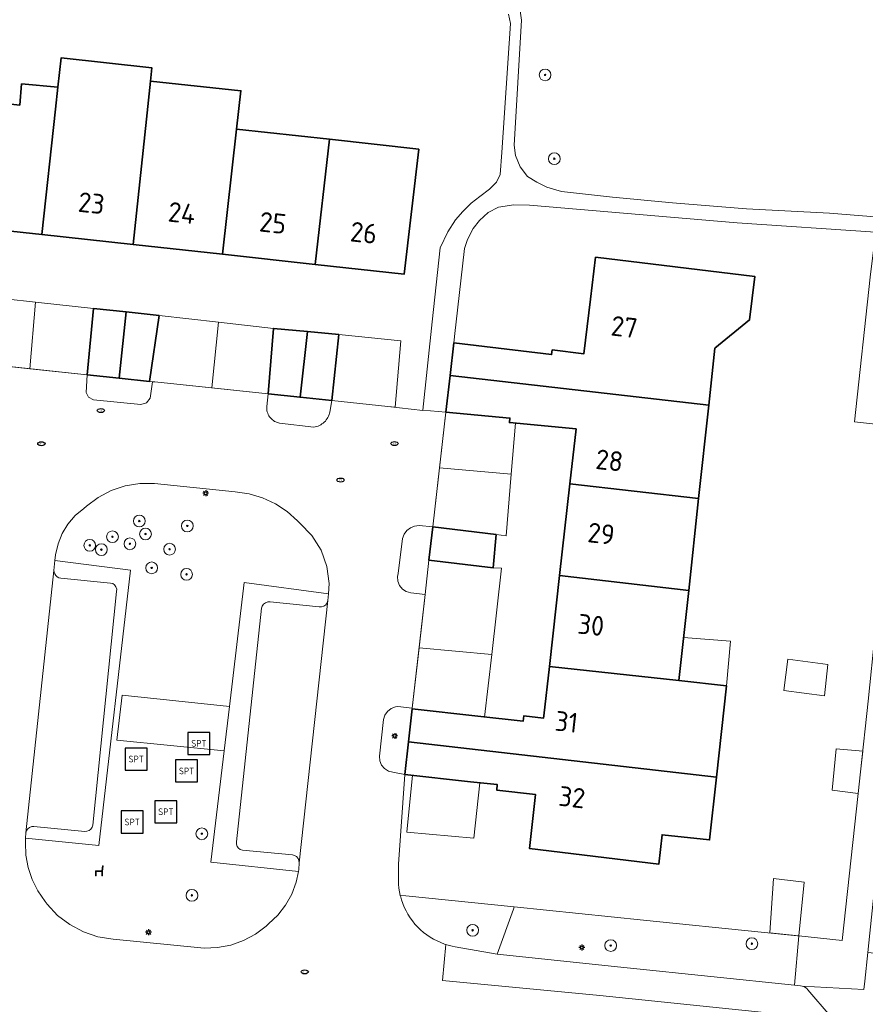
# Model space of a CAD drawing. Header units: metres. Extents: x 152610 to 160096, y 456114 to 462495.
# Tile 424 of 656: x 157257 to 157315, y 460548 to 460615. Entities that reach past the tile are written whole.
import ezdxf
from ezdxf.enums import TextEntityAlignment as Align

# ---------------------------------------------------------------- set-up
doc = ezdxf.new("R2010")
doc.units = ezdxf.units.M
doc.header["$LTSCALE"] = 0.5
doc.layers.get('0').update_dxf_attribs({"linetype": 'CONTINUOUS'})
for name, color, linetype, lineweight in [('B-PV-GR-BEPLANTING_CULTUUR_BODEMBEDEKKER-GV', 251, 'CONTINUOUS', 18), ('B-PV-GR-BEPLANTING_CULTUUR_BOSPLANTSOEN-GV', 251, 'CONTINUOUS', 18), ('B-PV-GR-BEPLANTING_CULTUUR_HEESTERS-GV', 251, 'CONTINUOUS', 18), ('B-PV-GR-BOOM-S', 251, 'CONTINUOUS', 25), ('B-PV-GR-HAAG-GV', 251, 'CONTINUOUS', 13), ('B-PV-IE-MEUBILAIR-S', 251, 'CONTINUOUS', 25), ('B-PV-IE-MEUBILAIR_WEGMEUBILAIR-S', 251, 'CONTINUOUS', 25), ('B-PV-OG-BEBOUWING-GV', 6, 'CONTINUOUS', 35), ('B-PV-OG-BEBOUWING-T18', 1, 'CONTINUOUS', 18), ('B-PV-OG-BEBOUWING_OVERBOUWING-GV', 251, 'CONTINUOUS', 18), ('B-PV-OG-BEBOUWING_SCHUUR-GV', 251, 'CONTINUOUS', 18), ('B-PV-OG-TERREIN_BEGROEID-GV', 251, 'CONTINUOUS', 18), ('B-PV-VH-GESLOTENVERHARDING_KUNSTSTOF-GV', 251, 'CONTINUOUS', 18), ('B-PV-VH-HALFVERHARDING_GRAVEL-GV', 251, 'CONTINUOUS', 18), ('B-PV-VH-ONVERHARD_ZAND-GV', 251, 'CONTINUOUS', 18), ('B-PV-VH-OPENVERHARDING_BETONSTRAATSTEEN-GV', 251, 'CONTINUOUS', 18), ('B-PV-VH-OPENVERHARDING_STRAATBAKSTEEN-GV', 251, 'CONTINUOUS', 18), ('B-PV-VH-OPENVERHARDING_TEGEL-GV', 251, 'CONTINUOUS', 18)]:
    doc.layers.add(name, color=color, linetype=linetype, lineweight=lineweight)
doc.styles.add('NLCS-ISO', font='NLCS-ISO.ttf')
doc.styles.add('NLCS-ISO-M750-T18', font='NLCS-ISO.ttf', dxfattribs={"height": 1.35})

# ---------------------------------------------------------------- blocks, each defined once
blk = doc.blocks.new('SIE-MEUBILAIR_PAAL_LICHTMAST-SO')
for points in [[(-0.62, 0), (-1, 0)], [(-0.71, 0.71), (-0.44, 0.44)], [(0, 1), (0, 0.62)], [(0.44, 0.44), (0.71, 0.71)], [(1, 0), (0.62, 0)], [(-0.71, -0.71), (-0.44, -0.44)], [(0, -0.62), (0, -1)], [(0.44, -0.44), (0.71, -0.71)]]:
    blk.add_lwpolyline(points)
blk.add_circle((0, 0), 0.5)
blk = doc.blocks.new('SIE-MEUBILAIR_PUT_RIOOLPUT-SO')
blk.add_ellipse((0, 0), major_axis=(1.25, 0), ratio=0.54)
at = {"style": 'NLCS-ISO'}
blk.add_text('ri', height=0.75, dxfattribs=at).set_placement((-0.04, 0.07), align=Align.MIDDLE_CENTER)
blk = doc.blocks.new('SIE-WEG_SPEELTOESTEL-SO')
at = {"flags": 128}
blk.add_lwpolyline([(-3.75, -3.75), (3.75, -3.75), (3.75, 3.75), (-3.75, 3.75)], close=True, dxfattribs=at)
at = {"style": 'NLCS-ISO'}
blk.add_text('SPT', height=2.25, dxfattribs=at).set_placement((0, 0), align=Align.MIDDLE_CENTER)
blk = doc.blocks.new('SIE-WEG_ZITBANK-SO')
at = {"color": 0, "linetype": 'ByBlock', "lineweight": 18}
blk.add_lwpolyline([(-0.91, -1.63), (-0.91, -0.2), (1.09, -0.2), (1.09, -1.63), (1.29, -1.63), (1.29, -0.21), (1.54, 1.78), (1.33, 1.78), (1.11, 0), (-1.11, 0), (-1.11, -1.63)], close=True, dxfattribs=at)
blk = doc.blocks.new('SGR-BOOM_GBKN-SO')
at = {"linetype": 'ByBlock', "lineweight": 18}
h = blk.add_hatch(color=0, dxfattribs=at)
h.dxf.hatch_style = 1
edge = h.paths.add_edge_path()
edge.add_arc((0, 0), 0.25, 0, 360)
at = {"color": 0, "linetype": 'ByBlock', "lineweight": 18}
for radius in [2, 0.25]:
    blk.add_circle((0, 0), radius, dxfattribs=at)
at = {"color": 0, "linetype": 'ByBlock', "lineweight": 18, "style": 'NLCS-ISO'}
blk.add_attdef('SOORT', (2.5, 0), '', height=1.5, dxfattribs=at)

msp = doc.modelspace()

# ---------------------------------------------------------------- linework, layer by layer
at = {"layer": 'B-PV-GR-BEPLANTING_CULTUUR_BODEMBEDEKKER-GV', "flags": 128}
for points in [[(157261.568, 460591.048), (157261.489, 460589.839), (157261.647, 460589.523), (157261.986, 460589.337), (157265.219, 460589.016), (157265.601, 460589.141), (157265.852, 460589.46), (157266.003, 460590.579), (157265.817, 460590.599), (157263.744, 460590.818)], [(157276.064, 460589.518), (157273.887, 460589.748), (157273.79, 460588.879), (157273.787, 460588.787), (157273.792, 460588.695), (157273.805, 460588.604), (157273.826, 460588.514), (157273.854, 460588.427), (157273.891, 460588.342), (157273.934, 460588.261), (157273.984, 460588.183), (157274.041, 460588.111), (157274.103, 460588.043), (157274.172, 460587.982), (157274.245, 460587.926), (157274.323, 460587.877), (157274.405, 460587.835), (157274.49, 460587.801), (157274.578, 460587.773), (157274.657, 460587.756), (157276.985, 460587.486), (157277.085, 460587.503), (157277.184, 460587.527), (157277.28, 460587.56), (157277.374, 460587.6), (157277.464, 460587.647), (157277.55, 460587.701), (157277.631, 460587.761), (157277.708, 460587.828), (157277.779, 460587.901), (157277.844, 460587.979), (157277.903, 460588.061), (157277.955, 460588.149), (157278, 460588.24), (157278.038, 460588.334), (157278.068, 460588.431), (157278.084, 460588.498), (157278.209, 460589.292)], [(157285.093, 460580.697), (157284.162, 460580.782), (157283.852, 460580.752), (157283.564, 460580.636), (157283.318, 460580.445), (157283.136, 460580.193), (157283.032, 460579.9), (157282.724, 460577.528), (157282.698, 460577.319), (157282.713, 460577.003), (157282.825, 460576.707), (157283.024, 460576.461), (157283.289, 460576.289), (157283.595, 460576.208), (157284.569, 460576.088), (157284.833, 460578.421)], [(157283.688, 460568.353), (157282.707, 460568.469), (157282.545, 460568.432), (157282.254, 460568.321), (157282.009, 460568.128), (157281.833, 460567.872), (157281.741, 460567.574), (157281.474, 460565.079), (157281.492, 460564.766), (157281.607, 460564.476), (157281.807, 460564.236), (157282.073, 460564.071), (157282.377, 460563.998), (157283.192, 460563.844), (157283.438, 460566.054), (157283.688, 460568.297)]]:
    msp.add_lwpolyline(points, close=True, dxfattribs=at)
at = {"layer": 'B-PV-GR-BEPLANTING_CULTUUR_BOSPLANTSOEN-GV', "flags": 128}
msp.add_lwpolyline([(157309.717, 460549.49), (157310.126, 460549.447), (157310.241, 460549.428), (157314.427, 460549.201), (157314.495, 460549.761), (157314.699, 460551.721), (157314.766, 460552.366), (157319.664, 460599.433), (157319.761, 460600.36), (157318.703, 460600.485), (157317.814, 460600.574), (157315.229, 460600.753), (157315.152, 460600.087), (157314.875, 460597.693), (157313.798, 460587.835), (157316.637, 460587.525), (157314.739, 460568.821), (157314.213, 460564.01), (157314.051, 460562.536), (157312.958, 460552.527), (157310.014, 460552.848)], close=True, dxfattribs=at)
at = {"layer": 'B-PV-GR-BEPLANTING_CULTUUR_HEESTERS-GV', "flags": 128}
for points in [[(157285.978, 460552.266), (157286.148, 460552.213), (157286.413, 460552.147), (157286.608, 460552.11), (157289.485, 460551.598), (157290.586, 460554.669), (157290.638, 460554.815), (157283.247, 460555.566), (157282.88, 460555.603), (157282.887, 460555.573), (157282.96, 460555.31), (157283.049, 460555.052), (157283.152, 460554.8), (157283.27, 460554.554), (157283.402, 460554.316), (157283.548, 460554.086), (157283.707, 460553.864), (157283.879, 460553.653), (157284.063, 460553.452), (157284.259, 460553.262), (157284.465, 460553.084), (157284.682, 460552.918), (157284.907, 460552.765), (157285.142, 460552.626), (157285.384, 460552.501), (157285.633, 460552.39), (157285.888, 460552.294)], [(157299.432, 460553.922), (157290.638, 460554.815), (157290.586, 460554.669), (157289.485, 460551.598), (157298.316, 460550.681), (157309.717, 460549.49), (157310.014, 460552.848), (157309.92, 460552.858), (157307.453, 460553.108)]]:
    msp.add_lwpolyline(points, close=True, dxfattribs=at)
at = {"layer": 'B-PV-GR-HAAG-GV', "flags": 128}
for points in [[(157264.523, 460577.744), (157259.374, 460578.412), (157259.291, 460577.728), (157259.319, 460577.62), (157259.358, 460577.495), (157259.427, 460577.384), (157259.522, 460577.294), (157259.637, 460577.231), (157259.763, 460577.199), (157263.148, 460576.872), (157263.301, 460576.828), (157263.431, 460576.737), (157263.526, 460576.61), (157263.574, 460576.458), (157263.571, 460576.299), (157261.941, 460560.395), (157261.903, 460560.245), (157261.819, 460560.115), (157261.697, 460560.019), (157261.551, 460559.967), (157261.397, 460559.965), (157257.944, 460560.296), (157257.791, 460560.291), (157257.647, 460560.238), (157257.526, 460560.145), (157257.439, 460560.018), (157257.395, 460559.872), (157257.378, 460559.497), (157262.354, 460559.001)], [(157277.985, 460576.135), (157272.256, 460576.908), (157271.246, 460568.455), (157270.886, 460565.441), (157269.981, 460557.868), (157275.944, 460557.225), (157275.972, 460557.364), (157276.002, 460557.824), (157275.984, 460557.98), (157275.921, 460558.123), (157275.819, 460558.242), (157275.687, 460558.326), (157275.535, 460558.367), (157272.139, 460558.673), (157271.991, 460558.721), (157271.864, 460558.811), (157271.772, 460558.937), (157271.723, 460559.085), (157271.722, 460559.24), (157273.426, 460575.15), (157273.479, 460575.302), (157273.573, 460575.433), (157273.702, 460575.53), (157273.853, 460575.586), (157274.014, 460575.595), (157277.348, 460575.252), (157277.512, 460575.242), (157277.67, 460575.287), (157277.804, 460575.381), (157277.901, 460575.514), (157277.948, 460575.671)]]:
    msp.add_lwpolyline(points, close=True, dxfattribs=at)
at = {"layer": 'B-PV-OG-BEBOUWING-GV', "flags": 128}
for points in [[(157258.469, 460600.589), (157264.703, 460599.91), (157265.603, 460608.453), (157265.875, 460611.034), (157265.97, 460611.935), (157259.785, 460612.618), (157259.568, 460610.634), (157259.404, 460609.138)], [(157258.469, 460600.589), (157259.404, 460609.138), (157259.568, 460610.634), (157257.105, 460610.848), (157256.979, 460609.405), (157253.284, 460609.813), (157252.326, 460601.258)], [(157271.737, 460607.776), (157272.029, 460610.385), (157265.875, 460611.034), (157265.603, 460608.453), (157264.703, 460599.91), (157270.781, 460599.248)], [(157278.063, 460607.078), (157271.737, 460607.776), (157270.781, 460599.248), (157277.093, 460598.56)], [(157284.133, 460606.408), (157278.063, 460607.078), (157277.093, 460598.56), (157283.147, 460597.901)], [(157286.521, 460593.215), (157286.265, 460590.994), (157303.88, 460588.982), (157304.301, 460592.858), (157306.652, 460594.781), (157307.006, 460597.749), (157296.17, 460599.044), (157295.83, 460596.202), (157295.385, 460592.478), (157293.221, 460592.737), (157293.183, 460592.419)], [(157264.219, 460595.325), (157261.999, 460595.568), (157261.568, 460591.048), (157263.744, 460590.818)], [(157266.459, 460595.08), (157264.219, 460595.325), (157263.744, 460590.818), (157265.817, 460590.599)], [(157276.572, 460593.983), (157274.239, 460594.2), (157273.887, 460589.748), (157276.064, 460589.518)], [(157278.686, 460593.787), (157276.572, 460593.983), (157276.064, 460589.518), (157278.209, 460589.292)], [(157303.88, 460588.982), (157286.265, 460590.994), (157285.983, 460588.51), (157290.347, 460588.095), (157290.312, 460587.797), (157294.846, 460587.366), (157294.426, 460583.631), (157303.19, 460582.62)], [(157303.19, 460582.62), (157294.426, 460583.631), (157293.725, 460577.389), (157302.511, 460576.369)], [(157289.415, 460580.177), (157285.093, 460580.697), (157284.833, 460578.421), (157289.2, 460577.914)], [(157302.511, 460576.369), (157293.725, 460577.389), (157293.029, 460571.194), (157301.845, 460570.231)], [(157301.845, 460570.231), (157293.029, 460571.194), (157292.651, 460567.826), (157292.634, 460567.673), (157291.282, 460567.824), (157291.241, 460567.456), (157288.16, 460567.799), (157283.688, 460568.297), (157283.438, 460566.054), (157304.398, 460563.646), (157305.075, 460569.877)], [(157304.398, 460563.646), (157283.438, 460566.054), (157283.192, 460563.844), (157287.665, 460563.346), (157289.483, 460563.144), (157289.443, 460562.776), (157292.076, 460562.483), (157291.667, 460558.806), (157300.488, 460557.741), (157300.704, 460559.729), (157303.934, 460559.378)]]:
    msp.add_lwpolyline(points, close=True, dxfattribs=at)
at = {"layer": 'B-PV-OG-BEBOUWING_OVERBOUWING-GV', "flags": 128}
for points in [[(157257.661, 460591.459), (157258.046, 460596.002), (157253.905, 460596.456), (157253.516, 460591.904)], [(157261.999, 460595.568), (157258.046, 460596.002), (157257.661, 460591.459), (157261.568, 460591.045)], [(157270.058, 460590.152), (157270.497, 460594.623), (157266.459, 460595.08), (157265.817, 460590.599), (157266.178, 460590.561)], [(157274.239, 460594.2), (157270.497, 460594.623), (157270.058, 460590.152), (157273.887, 460589.748)], [(157282.912, 460593.348), (157278.686, 460593.787), (157278.209, 460589.292), (157282.039, 460588.888), (157282.528, 460588.832)], [(157285.55, 460584.707), (157290.426, 460584.274), (157290.717, 460587.759), (157290.312, 460587.797), (157290.347, 460588.095), (157285.983, 460588.51)], [(157290.426, 460584.274), (157285.55, 460584.707), (157285.093, 460580.697), (157289.415, 460580.177), (157290.077, 460580.083)], [(157284.155, 460572.458), (157289.102, 460572.016), (157289.776, 460577.883), (157289.2, 460577.914), (157284.833, 460578.421), (157284.569, 460576.088)], [(157305.362, 460572.919), (157302.164, 460573.17), (157301.845, 460570.231), (157305.075, 460569.877)], [(157289.102, 460572.016), (157284.155, 460572.458), (157283.688, 460568.357), (157283.688, 460568.353), (157283.688, 460568.297), (157288.16, 460567.799), (157288.611, 460567.749)], [(157287.665, 460563.346), (157283.714, 460563.786), (157283.327, 460559.902), (157287.892, 460559.503), (157288.297, 460563.276)]]:
    msp.add_lwpolyline(points, close=True, dxfattribs=at)
at = {"layer": 'B-PV-OG-BEBOUWING_SCHUUR-GV', "flags": 128}
for points in [[(157311.994, 460571.316), (157309.264, 460571.682), (157308.992, 460569.555), (157311.763, 460569.2)], [(157314.369, 460565.433), (157312.561, 460565.584), (157312.269, 460562.766), (157314.051, 460562.536), (157314.213, 460564.01)], [(157310.014, 460552.848), (157310.376, 460556.51), (157308.296, 460556.75), (157308.04, 460553.048)]]:
    msp.add_lwpolyline(points, close=True, dxfattribs=at)
at = {"layer": 'B-PV-OG-TERREIN_BEGROEID-GV', "flags": 128}
msp.add_lwpolyline([(157291.046, 460615.833), (157291.131, 460615.179), (157290.634, 460606.672), (157290.729, 460605.985), (157291.034, 460605.203), (157291.53, 460604.554), (157292.181, 460604.157), (157292.866, 460603.81), (157293.858, 460603.524), (157297.324, 460603.147), (157301.414, 460602.764), (157306.439, 460602.343), (157312.098, 460602.052), (157317.715, 460601.593)], dxfattribs=at)
msp.add_lwpolyline([(157259.374, 460578.412), (157264.523, 460577.744), (157262.354, 460559.001), (157257.378, 460559.497), (157257.365, 460559.214), (157257.396, 460558.349), (157257.549, 460557.498), (157257.822, 460556.677), (157258.209, 460555.904), (157258.702, 460555.193), (157258.835, 460555.007), (157259.552, 460554.247), (157260.383, 460553.613), (157261.305, 460553.123), (157262.295, 460552.789), (157263.327, 460552.62), (157269.532, 460552.014), (157270.448, 460552.049), (157271.348, 460552.223), (157272.211, 460552.531), (157273.018, 460552.966), (157273.75, 460553.518), (157273.903, 460553.665), (157274.539, 460554.256), (157275.076, 460554.939), (157275.5, 460555.698), (157275.801, 460556.512), (157275.944, 460557.225), (157269.981, 460557.868), (157270.886, 460565.441), (157263.592, 460566.183), (157263.943, 460569.236), (157271.246, 460568.455), (157272.256, 460576.908), (157277.985, 460576.135), (157278.041, 460576.841), (157277.885, 460578.004), (157277.486, 460579.107), (157276.864, 460580.102), (157276.045, 460580.943), (157275.893, 460581.11), (157275.175, 460581.74), (157274.374, 460582.262), (157273.507, 460582.663), (157272.591, 460582.938), (157271.646, 460583.079), (157266.146, 460583.638), (157265.145, 460583.639), (157264.158, 460583.48), (157263.209, 460583.165), (157262.322, 460582.702), (157261.522, 460582.102), (157261.335, 460581.945), (157260.751, 460581.46), (157260.255, 460580.884), (157259.861, 460580.235), (157259.58, 460579.53), (157259.419, 460578.787)], close=True, dxfattribs=at)
at = {"layer": 'B-PV-VH-GESLOTENVERHARDING_KUNSTSTOF-GV', "flags": 128}
msp.add_lwpolyline([(157271.246, 460568.455), (157263.943, 460569.236), (157263.592, 460566.183), (157270.886, 460565.441)], close=True, dxfattribs=at)
at = {"layer": 'B-PV-VH-HALFVERHARDING_GRAVEL-GV', "flags": 128}
for points in [[(157317.715, 460601.593), (157312.098, 460602.052), (157306.439, 460602.343), (157301.414, 460602.764), (157297.324, 460603.147), (157293.858, 460603.524), (157292.866, 460603.81), (157292.181, 460604.157), (157291.53, 460604.554), (157291.034, 460605.203), (157290.729, 460605.985), (157290.634, 460606.672), (157291.131, 460615.179), (157291.046, 460615.833)], [(157290.252, 460615.6), (157290.375, 460614.964), (157289.803, 460606.188), (157289.684, 460604.674), (157289.429, 460604.151), (157288.944, 460603.678), (157288.289, 460603.183), (157287.705, 460602.735), (157287.145, 460602.169), (157286.642, 460601.597), (157286.105, 460600.785), (157285.588, 460599.682), (157285.05, 460594.649), (157284.41, 460588.638), (157285.983, 460588.51), (157286.265, 460590.994), (157286.521, 460593.215), (157286.611, 460594.058), (157286.659, 460594.459), (157287.252, 460599.647), (157287.46, 460600.262), (157287.83, 460601), (157288.265, 460601.554), (157288.859, 460602.105), (157289.575, 460602.459), (157290.62, 460602.608), (157291.679, 460602.599), (157305.808, 460601.402), (157315.229, 460600.753)]]:
    msp.add_lwpolyline(points, dxfattribs=at)
at = {"layer": 'B-PV-VH-ONVERHARD_ZAND-GV', "flags": 128}
for points in [[(157264.523, 460577.744), (157259.374, 460578.412), (157259.291, 460577.728), (157259.319, 460577.62), (157259.358, 460577.495), (157259.427, 460577.384), (157259.522, 460577.294), (157259.637, 460577.231), (157259.763, 460577.199), (157263.148, 460576.872), (157263.301, 460576.828), (157263.431, 460576.737), (157263.526, 460576.61), (157263.574, 460576.458), (157263.571, 460576.299), (157261.941, 460560.395), (157261.903, 460560.245), (157261.819, 460560.115), (157261.697, 460560.019), (157261.551, 460559.967), (157261.397, 460559.965), (157257.944, 460560.296), (157257.791, 460560.291), (157257.647, 460560.238), (157257.526, 460560.145), (157257.439, 460560.018), (157257.395, 460559.872), (157257.378, 460559.497), (157262.354, 460559.001)], [(157277.985, 460576.135), (157272.256, 460576.908), (157271.246, 460568.455), (157270.886, 460565.441), (157269.981, 460557.868), (157275.944, 460557.225), (157275.972, 460557.364), (157276.002, 460557.824), (157275.984, 460557.98), (157275.921, 460558.123), (157275.819, 460558.242), (157275.687, 460558.326), (157275.535, 460558.367), (157272.139, 460558.673), (157271.991, 460558.721), (157271.864, 460558.811), (157271.772, 460558.937), (157271.723, 460559.085), (157271.722, 460559.24), (157273.426, 460575.15), (157273.479, 460575.302), (157273.573, 460575.433), (157273.702, 460575.53), (157273.853, 460575.586), (157274.014, 460575.595), (157277.348, 460575.252), (157277.512, 460575.242), (157277.67, 460575.287), (157277.804, 460575.381), (157277.901, 460575.514), (157277.948, 460575.671)]]:
    msp.add_lwpolyline(points, close=True, dxfattribs=at)
at = {"layer": 'B-PV-VH-OPENVERHARDING_BETONSTRAATSTEEN-GV', "flags": 128}
msp.add_lwpolyline([(157312.494, 460547.129), (157296.458, 460548.793), (157285.749, 460549.821), (157285.978, 460552.266), (157285.888, 460552.294), (157285.633, 460552.39), (157285.384, 460552.501), (157285.142, 460552.626), (157284.907, 460552.765), (157284.682, 460552.918), (157284.465, 460553.084), (157284.259, 460553.262), (157284.063, 460553.452), (157283.879, 460553.653), (157283.707, 460553.864), (157283.548, 460554.086), (157283.402, 460554.316), (157283.27, 460554.554), (157283.152, 460554.8), (157283.049, 460555.052), (157282.96, 460555.31), (157282.887, 460555.573), (157282.88, 460555.603), (157282.83, 460555.839), (157282.788, 460556.108), (157282.762, 460556.38), (157282.752, 460556.652), (157282.758, 460556.925), (157282.752, 460557.727), (157283.192, 460563.844), (157282.377, 460563.998), (157282.073, 460564.071), (157281.807, 460564.236), (157281.607, 460564.476), (157281.492, 460564.766), (157281.474, 460565.079), (157281.741, 460567.574), (157281.833, 460567.872), (157282.009, 460568.128), (157282.254, 460568.321), (157282.545, 460568.432), (157282.707, 460568.469), (157283.688, 460568.353), (157283.688, 460568.357), (157284.569, 460576.088), (157283.595, 460576.208), (157283.289, 460576.289), (157283.024, 460576.461), (157282.825, 460576.707), (157282.713, 460577.003), (157282.698, 460577.319), (157282.724, 460577.528), (157283.032, 460579.9), (157283.136, 460580.193), (157283.318, 460580.445), (157283.564, 460580.636), (157283.852, 460580.752), (157284.162, 460580.782), (157285.093, 460580.697), (157285.983, 460588.51), (157284.41, 460588.638), (157284.408, 460588.618), (157282.039, 460588.888), (157278.209, 460589.292), (157278.084, 460588.498), (157278.068, 460588.431), (157278.038, 460588.334), (157278, 460588.24), (157277.955, 460588.149), (157277.903, 460588.061), (157277.844, 460587.979), (157277.779, 460587.901), (157277.708, 460587.828), (157277.631, 460587.761), (157277.55, 460587.701), (157277.464, 460587.647), (157277.374, 460587.6), (157277.28, 460587.56), (157277.184, 460587.527), (157277.085, 460587.503), (157276.985, 460587.486), (157274.657, 460587.756), (157274.578, 460587.773), (157274.49, 460587.801), (157274.405, 460587.835), (157274.323, 460587.877), (157274.245, 460587.926), (157274.172, 460587.982), (157274.103, 460588.043), (157274.041, 460588.111), (157273.984, 460588.183), (157273.934, 460588.261), (157273.891, 460588.342), (157273.854, 460588.427), (157273.826, 460588.514), (157273.805, 460588.604), (157273.792, 460588.695), (157273.787, 460588.787), (157273.79, 460588.879), (157273.887, 460589.748), (157266.178, 460590.561), (157266.003, 460590.579), (157265.852, 460589.46), (157265.601, 460589.141), (157265.219, 460589.016), (157261.986, 460589.337), (157261.647, 460589.523), (157261.489, 460589.839), (157261.568, 460591.048), (157253.516, 460591.898)], dxfattribs=at)
for points in [[(157276.002, 460557.824), (157275.972, 460557.364), (157275.944, 460557.225), (157275.801, 460556.512), (157275.5, 460555.698), (157275.076, 460554.939), (157274.539, 460554.256), (157273.903, 460553.665), (157273.75, 460553.518), (157273.018, 460552.966), (157272.211, 460552.531), (157271.348, 460552.223), (157270.448, 460552.049), (157269.532, 460552.014), (157263.327, 460552.62), (157262.295, 460552.789), (157261.305, 460553.123), (157260.383, 460553.613), (157259.552, 460554.247), (157258.835, 460555.007), (157258.702, 460555.193), (157258.209, 460555.904), (157257.822, 460556.677), (157257.549, 460557.498), (157257.396, 460558.349), (157257.365, 460559.214), (157257.378, 460559.497), (157257.395, 460559.872), (157259.291, 460577.728), (157259.374, 460578.412), (157259.419, 460578.787), (157259.58, 460579.53), (157259.861, 460580.235), (157260.255, 460580.884), (157260.751, 460581.46), (157261.335, 460581.945), (157261.522, 460582.102), (157262.322, 460582.702), (157263.209, 460583.165), (157264.158, 460583.48), (157265.145, 460583.639), (157266.146, 460583.638), (157271.646, 460583.079), (157272.591, 460582.938), (157273.507, 460582.663), (157274.374, 460582.262), (157275.175, 460581.74), (157275.893, 460581.11), (157276.045, 460580.943), (157276.864, 460580.102), (157277.486, 460579.107), (157277.885, 460578.004), (157278.041, 460576.841), (157277.985, 460576.135), (157277.948, 460575.671)], [(157312.494, 460547.129), (157312.364, 460547.192), (157312.241, 460547.284), (157312.137, 460547.396), (157310.63, 460549.186), (157310.548, 460549.269), (157310.455, 460549.338), (157310.352, 460549.392), (157310.241, 460549.428), (157310.126, 460549.447), (157309.717, 460549.49), (157298.316, 460550.681), (157289.485, 460551.598), (157286.608, 460552.11), (157286.413, 460552.147), (157286.148, 460552.213), (157285.978, 460552.266), (157285.749, 460549.821), (157296.458, 460548.793)]]:
    msp.add_lwpolyline(points, close=True, dxfattribs=at)
at = {"layer": 'B-PV-VH-OPENVERHARDING_STRAATBAKSTEEN-GV', "flags": 128}
for points in [[(157259.319, 460577.62), (157259.291, 460577.728), (157257.395, 460559.872), (157257.439, 460560.018), (157257.526, 460560.145), (157257.647, 460560.238), (157257.791, 460560.291), (157257.944, 460560.296), (157261.397, 460559.965), (157261.551, 460559.967), (157261.697, 460560.019), (157261.819, 460560.115), (157261.903, 460560.245), (157261.941, 460560.395), (157263.571, 460576.299), (157263.574, 460576.458), (157263.526, 460576.61), (157263.431, 460576.737), (157263.301, 460576.828), (157263.148, 460576.872), (157259.763, 460577.199), (157259.637, 460577.231), (157259.522, 460577.294), (157259.427, 460577.384), (157259.358, 460577.495)], [(157276.002, 460557.824), (157277.948, 460575.671), (157277.901, 460575.514), (157277.804, 460575.381), (157277.67, 460575.287), (157277.512, 460575.242), (157277.348, 460575.252), (157274.014, 460575.595), (157273.853, 460575.586), (157273.702, 460575.53), (157273.573, 460575.433), (157273.479, 460575.302), (157273.426, 460575.15), (157271.722, 460559.24), (157271.723, 460559.085), (157271.772, 460558.937), (157271.864, 460558.811), (157271.991, 460558.721), (157272.139, 460558.673), (157275.535, 460558.367), (157275.687, 460558.326), (157275.819, 460558.242), (157275.921, 460558.123), (157275.984, 460557.98)]]:
    msp.add_lwpolyline(points, close=True, dxfattribs=at)
at = {"layer": 'B-PV-VH-OPENVERHARDING_TEGEL-GV', "flags": 128}
msp.add_lwpolyline([(157316.7, 460548.168), (157316.945, 460548.348), (157317.181, 460548.542), (157317.406, 460548.747), (157317.62, 460548.964), (157317.822, 460549.192), (157318.012, 460549.43), (157318.189, 460549.678), (157318.353, 460549.935), (157318.504, 460550.2), (157318.64, 460550.472), (157318.762, 460550.751), (157318.869, 460551.037), (157318.916, 460551.187), (157318.352, 460551.347), (157314.699, 460551.721), (157314.495, 460549.761), (157314.427, 460549.201), (157310.241, 460549.428), (157310.352, 460549.392), (157310.455, 460549.338), (157310.548, 460549.269), (157310.63, 460549.186), (157312.137, 460547.396)], dxfattribs=at)

# ---------------------------------------------------------------- block references
at = {"layer": 'B-PV-GR-BOOM-S', "xscale": 0.2, "yscale": 0.2, "zscale": 0.2}
for p in [(157292.738, 460611.465), (157293.365, 460605.757), (157265.113, 460581.093), (157268.38, 460580.758), (157263.288, 460580.019), (157265.535, 460580.207), (157261.741, 460579.435), (157264.473, 460579.541), (157267.174, 460579.173), (157262.533, 460579.146), (157265.957, 460577.903), (157268.331, 460577.458), (157269.37, 460559.798), (157268.696, 460555.605), (157287.805, 460553.23), (157297.204, 460552.19), (157306.813, 460552.315)]:
    msp.add_blockref('SGR-BOOM_GBKN-SO', p, dxfattribs=at)
at = {"layer": 'B-PV-IE-MEUBILAIR-S', "xscale": 0.2, "yscale": 0.2, "zscale": 0.2}
for name, p in [('SIE-MEUBILAIR_PUT_RIOOLPUT-SO', (157262.501, 460588.614)), ('SIE-MEUBILAIR_PUT_RIOOLPUT-SO', (157258.447, 460586.353)), ('SIE-MEUBILAIR_PUT_RIOOLPUT-SO', (157282.486, 460586.368)), ('SIE-MEUBILAIR_PUT_RIOOLPUT-SO', (157278.816, 460583.882)), ('SIE-MEUBILAIR_PAAL_LICHTMAST-SO', (157269.634, 460582.983)), ('SIE-MEUBILAIR_PAAL_LICHTMAST-SO', (157282.498, 460566.46)), ('SIE-MEUBILAIR_PAAL_LICHTMAST-SO', (157265.735, 460553.095)), ('SIE-MEUBILAIR_PAAL_LICHTMAST-SO', (157295.239, 460552.058)), ('SIE-MEUBILAIR_PUT_RIOOLPUT-SO', (157276.374, 460550.399))]:
    msp.add_blockref(name, p, dxfattribs=at)
at = {"layer": 'B-PV-IE-MEUBILAIR_WEGMEUBILAIR-S', "xscale": 0.2, "yscale": 0.2, "zscale": 0.2}
for name, p in [('SIE-WEG_SPEELTOESTEL-SO', (157269.171, 460565.954)), ('SIE-WEG_SPEELTOESTEL-SO', (157264.899, 460564.888)), ('SIE-WEG_SPEELTOESTEL-SO', (157268.33, 460564.075)), ('SIE-WEG_SPEELTOESTEL-SO', (157266.92, 460561.3)), ('SIE-WEG_SPEELTOESTEL-SO', (157264.624, 460560.602)), ('SIE-WEG_ZITBANK-SO', (157262.349, 460557.272))]:
    msp.add_blockref(name, p, dxfattribs=at)

# ---------------------------------------------------------------- texts
at = {"layer": 'B-PV-OG-BEBOUWING-T18', "style": 'NLCS-ISO-M750-T18'}
for s, rotation, p in [('23', 353.8, (157261.857, 460602.735)), ('24', 353.8, (157268.013, 460602.064)), ('25', 353.8, (157274.208, 460601.389)), ('26', 353.8, (157280.391, 460600.716)), ('27', 353.4, (157298.128, 460594.303)), ('28', 353.6, (157297.12, 460585.219)), ('29', 353.6, (157296.56, 460580.231)), ('30', 353.6, (157295.861, 460574.012)), ('31', 353.6, (157294.199, 460567.42)), ('32', 353.6, (157294.57, 460562.291))]:
    msp.add_text(s, height=1.35, rotation=rotation, dxfattribs=at).set_placement(p, align=Align.MIDDLE)

doc.saveas('drawing.dxf')
